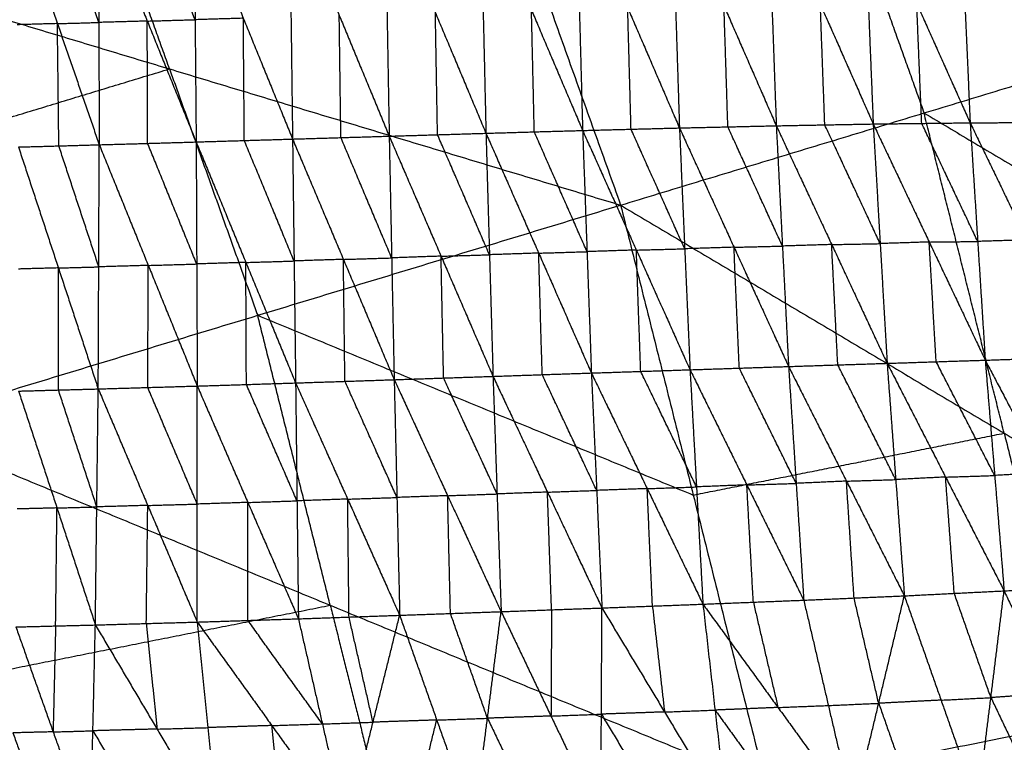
# Model space of a CAD drawing. Header units: millimetres. Extents: x -106 to 110, y -96 to 120.
# Tile 911 of 1020: x 59.65 to 70.55, y 25.57 to 33.57. Entities that reach past the tile are written whole.
import ezdxf

# ---------------------------------------------------------------- set-up
doc = ezdxf.new("R2010")
doc.units = ezdxf.units.MM
doc.header["$MEASUREMENT"] = 0
doc.layers.add('Default', color=7, linetype='Continuous', true_color=0x000000)

msp = doc.modelspace()

# ---------------------------------------------------------------- linework, layer by layer
at = {"layer": 'Default'}
for points in [[(64.078, 37.744, 4.188), (65.192, 34.631, 4.188), (66.306, 31.517, 4.188)], [(64.078, 37.744, 4.188), (68.551, 35.649, 4.432), (73.023, 33.555, 4.676)], [(61.312, 33.024, 4.07), (60.755, 34.58, 4.07), (60.198, 36.137, 4.07)], [(68.551, 35.649, 4.432), (69.108, 34.093, 4.432), (69.665, 32.536, 4.432)], [(64.753, 35.005, -2.34), (64.784, 33.658, -2.481), (64.815, 32.312, -2.621)], [(64.753, 35.005, -2.34), (65.319, 33.674, -2.451), (65.885, 32.343, -2.561)], [(65.812, 35.028, -2.273), (65.849, 33.685, -2.417), (65.885, 32.343, -2.561)], [(65.812, 35.028, -2.273), (66.384, 33.699, -2.381), (66.957, 32.371, -2.489)], [(66.871, 35.047, -2.193), (66.914, 33.709, -2.341), (66.957, 32.371, -2.489)], [(66.871, 35.047, -2.193), (67.45, 33.721, -2.297), (68.029, 32.395, -2.402)], [(67.932, 35.06, -2.099), (67.981, 33.728, -2.25), (68.029, 32.395, -2.402)], [(67.932, 35.06, -2.099), (68.517, 33.738, -2.197), (69.102, 32.415, -2.296)], [(68.993, 35.063, -1.986), (69.048, 33.739, -2.141), (69.102, 32.415, -2.296)], [(68.993, 35.063, -1.986), (69.584, 33.746, -2.077), (70.175, 32.428, -2.168)], [(70.059, 35.054, -1.853), (70.117, 33.741, -2.01), (70.175, 32.428, -2.168)], [(70.059, 35.054, -1.853), (70.654, 33.743, -1.934), (71.25, 32.432, -2.015)], [(60.524, 34.891, -2.536), (60.529, 33.538, -2.667), (60.534, 32.185, -2.798)], [(60.524, 34.891, -2.536), (61.065, 33.553, -2.647), (61.607, 32.216, -2.757)], [(61.595, 33.568, -2.625), (61.324, 34.237, -2.57), (61.054, 34.906, -2.515)], [(61.583, 34.921, -2.493), (61.595, 33.568, -2.625), (61.607, 32.216, -2.757)], [(61.583, 34.921, -2.493), (62.129, 33.584, -2.605), (62.674, 32.248, -2.717)], [(62.639, 34.95, -2.448), (62.657, 33.599, -2.582), (62.674, 32.248, -2.717)], [(62.639, 34.95, -2.448), (63.191, 33.615, -2.56), (63.744, 32.28, -2.672)], [(63.696, 34.978, -2.398), (63.72, 33.629, -2.535), (63.744, 32.28, -2.672)], [(63.696, 34.978, -2.398), (64.255, 33.645, -2.509), (64.815, 32.312, -2.621)], [(59.608, 34.865, -2.573), (60.071, 33.525, -2.685), (60.534, 32.185, -2.798)], [(60.529, 33.538, -2.667), (60.298, 34.208, -2.611), (60.066, 34.878, -2.555)], [(56.318, 34.53, 3.952), (61.312, 33.024, 4.07), (66.306, 31.517, 4.188)], [(66.421, 32.357, -2.525), (66.403, 33.028, -2.453), (66.384, 33.699, -2.381)], [(67.493, 32.383, -2.445), (67.472, 33.052, -2.371), (67.45, 33.721, -2.297)], [(68.566, 32.405, -2.349), (68.541, 33.071, -2.273), (68.517, 33.738, -2.197)], [(69.639, 32.421, -2.232), (69.611, 33.083, -2.155), (69.584, 33.746, -2.077)], [(62.129, 33.584, -2.605), (61.862, 33.576, -2.615), (61.595, 33.568, -2.625)], [(62.14, 32.232, -2.737), (62.135, 32.908, -2.671), (62.129, 33.584, -2.605)], [(63.209, 32.264, -2.695), (63.2, 32.94, -2.627), (63.191, 33.615, -2.56)], [(64.279, 32.296, -2.647), (64.267, 32.971, -2.578), (64.255, 33.645, -2.509)], [(65.35, 32.328, -2.591), (65.335, 33.001, -2.521), (65.319, 33.674, -2.451)], [(60.071, 33.525, -2.685), (59.848, 33.519, -2.694), (59.624, 33.512, -2.703)], [(60.071, 33.525, -2.685), (60.3, 33.531, -2.676), (60.529, 33.538, -2.667)], [(60.087, 32.172, -2.815), (60.079, 32.849, -2.75), (60.071, 33.525, -2.685)], [(61.065, 33.553, -2.647), (60.797, 33.545, -2.657), (60.529, 33.538, -2.667)], [(61.065, 33.553, -2.647), (61.33, 33.561, -2.636), (61.595, 33.568, -2.625)], [(61.07, 32.2, -2.777), (61.068, 32.877, -2.712), (61.065, 33.553, -2.647)], [(66.306, 31.517, 4.188), (69.665, 32.536, 4.432), (73.023, 33.555, 4.676)], [(57.294, 31.804, 3.952), (59.303, 32.414, 4.011), (61.312, 33.024, 4.07)], [(61.312, 33.024, 4.07), (61.8, 31.661, 4.07), (62.288, 30.298, 4.07)], [(69.665, 32.536, 4.432), (71.787, 31.275, 4.554), (73.91, 30.013, 4.676)], [(70.552, 28.994, 4.432), (70.108, 30.765, 4.432), (69.665, 32.536, 4.432)], [(66.957, 32.371, -2.489), (67.493, 32.383, -2.445), (68.029, 32.395, -2.402)], [(68.097, 31.064, -2.271), (67.795, 31.723, -2.358), (67.493, 32.383, -2.445)], [(68.029, 32.395, -2.402), (68.566, 32.405, -2.349), (69.102, 32.415, -2.296)], [(68.029, 32.395, -2.402), (68.097, 31.064, -2.271), (68.165, 29.732, -2.14)], [(68.029, 32.395, -2.402), (68.642, 31.081, -2.219), (69.256, 29.767, -2.037)], [(69.179, 31.091, -2.166), (68.872, 31.748, -2.258), (68.566, 32.405, -2.349)], [(69.102, 32.415, -2.296), (69.639, 32.421, -2.232), (70.175, 32.428, -2.168)], [(69.102, 32.415, -2.296), (69.179, 31.091, -2.166), (69.256, 29.767, -2.037)], [(69.102, 32.415, -2.296), (69.722, 31.109, -2.104), (70.342, 29.802, -1.912)], [(70.259, 31.115, -2.04), (69.949, 31.768, -2.136), (69.639, 32.421, -2.232)], [(70.175, 32.428, -2.168), (70.712, 32.43, -2.092), (71.25, 32.432, -2.015)], [(70.175, 32.428, -2.168), (70.259, 31.115, -2.04), (70.342, 29.802, -1.912)], [(70.175, 32.428, -2.168), (70.802, 31.132, -1.966), (71.428, 29.837, -1.764)], [(62.674, 32.248, -2.717), (63.209, 32.264, -2.695), (63.744, 32.28, -2.672)], [(63.771, 30.933, -2.538), (63.49, 31.599, -2.616), (63.209, 32.264, -2.695)], [(63.744, 32.28, -2.672), (64.279, 32.296, -2.647), (64.815, 32.312, -2.621)], [(63.744, 32.28, -2.672), (63.771, 30.933, -2.538), (63.799, 29.586, -2.404)], [(63.744, 32.28, -2.672), (64.318, 30.952, -2.513), (64.893, 29.623, -2.355)], [(64.854, 30.968, -2.488), (64.567, 31.632, -2.567), (64.279, 32.296, -2.647)], [(64.815, 32.312, -2.621), (65.35, 32.328, -2.591), (65.885, 32.343, -2.561)], [(64.815, 32.312, -2.621), (64.854, 30.968, -2.488), (64.893, 29.623, -2.355)], [(64.815, 32.312, -2.621), (65.399, 30.986, -2.459), (65.982, 29.66, -2.296)], [(65.934, 31.002, -2.428), (65.642, 31.665, -2.51), (65.35, 32.328, -2.591)], [(65.885, 32.343, -2.561), (66.421, 32.357, -2.525), (66.957, 32.371, -2.489)], [(65.885, 32.343, -2.561), (65.934, 31.002, -2.428), (65.982, 29.66, -2.296)], [(65.885, 32.343, -2.561), (66.48, 31.02, -2.393), (67.074, 29.696, -2.225)], [(67.015, 31.034, -2.357), (66.718, 31.695, -2.441), (66.421, 32.357, -2.525)], [(66.957, 32.371, -2.489), (67.015, 31.034, -2.357), (67.074, 29.696, -2.225)], [(66.957, 32.371, -2.489), (67.561, 31.051, -2.314), (68.165, 29.732, -2.14)], [(59.64, 32.16, -2.832), (60.087, 32.172, -2.815), (60.534, 32.185, -2.798)], [(59.64, 32.16, -2.832), (60.082, 30.822, -2.678), (60.523, 29.484, -2.523)], [(60.529, 30.834, -2.66), (60.308, 31.503, -2.738), (60.087, 32.172, -2.815)], [(60.523, 29.484, -2.523), (60.529, 30.834, -2.66), (60.534, 32.185, -2.798)], [(60.534, 32.185, -2.798), (61.07, 32.2, -2.777), (61.607, 32.216, -2.757)], [(60.534, 32.185, -2.798), (61.077, 30.85, -2.642), (61.619, 29.516, -2.486)], [(61.613, 30.866, -2.622), (61.342, 31.533, -2.7), (61.07, 32.2, -2.777)], [(61.607, 32.216, -2.757), (62.14, 32.232, -2.737), (62.674, 32.248, -2.717)], [(61.607, 32.216, -2.757), (61.613, 30.866, -2.622), (61.619, 29.516, -2.486)], [(61.607, 32.216, -2.757), (62.157, 30.883, -2.602), (62.708, 29.55, -2.447)], [(62.691, 30.899, -2.582), (62.416, 31.565, -2.66), (62.14, 32.232, -2.737)], [(62.674, 32.248, -2.717), (62.691, 30.899, -2.582), (62.708, 29.55, -2.447)], [(62.674, 32.248, -2.717), (63.237, 30.917, -2.561), (63.799, 29.586, -2.404)], [(58.269, 29.079, 3.952), (62.288, 30.298, 4.07), (66.306, 31.517, 4.188)], [(66.306, 31.517, 4.188), (67.11, 28.31, 4.188), (67.913, 25.102, 4.188)], [(66.306, 31.517, 4.188), (70.552, 28.994, 4.432), (74.797, 26.472, 4.676)], [(68.642, 31.081, -2.219), (68.37, 31.072, -2.245), (68.097, 31.064, -2.271)], [(68.642, 31.081, -2.219), (68.911, 31.086, -2.193), (69.179, 31.091, -2.166)], [(68.71, 29.75, -2.088), (68.676, 30.415, -2.154), (68.642, 31.081, -2.219)], [(69.722, 31.109, -2.104), (69.45, 31.1, -2.135), (69.179, 31.091, -2.166)], [(69.722, 31.109, -2.104), (69.99, 31.112, -2.072), (70.259, 31.115, -2.04)], [(69.799, 29.785, -1.974), (69.76, 30.447, -2.039), (69.722, 31.109, -2.104)], [(70.802, 31.132, -1.966), (70.53, 31.124, -2.003), (70.259, 31.115, -2.04)], [(64.318, 30.952, -2.513), (64.586, 30.96, -2.501), (64.854, 30.968, -2.488)], [(65.399, 30.986, -2.459), (65.126, 30.977, -2.473), (64.854, 30.968, -2.488)], [(65.399, 30.986, -2.459), (65.666, 30.994, -2.444), (65.934, 31.002, -2.428)], [(65.438, 29.642, -2.325), (65.418, 30.314, -2.392), (65.399, 30.986, -2.459)], [(66.48, 31.02, -2.393), (66.207, 31.011, -2.411), (65.934, 31.002, -2.428)], [(66.48, 31.02, -2.393), (66.748, 31.027, -2.375), (67.015, 31.034, -2.357)], [(66.528, 29.678, -2.26), (66.504, 30.349, -2.327), (66.48, 31.02, -2.393)], [(67.561, 31.051, -2.314), (67.288, 31.042, -2.336), (67.015, 31.034, -2.357)], [(67.561, 31.051, -2.314), (67.829, 31.058, -2.293), (68.097, 31.064, -2.271)], [(67.62, 29.714, -2.182), (67.59, 30.383, -2.248), (67.561, 31.051, -2.314)], [(61.077, 30.85, -2.642), (60.803, 30.842, -2.651), (60.529, 30.834, -2.66)], [(61.071, 29.5, -2.505), (61.074, 30.175, -2.573), (61.077, 30.85, -2.642)], [(61.077, 30.85, -2.642), (61.345, 30.858, -2.632), (61.613, 30.866, -2.622)], [(62.157, 30.883, -2.602), (61.885, 30.874, -2.612), (61.613, 30.866, -2.622)], [(62.157, 30.883, -2.602), (62.424, 30.891, -2.592), (62.691, 30.899, -2.582)], [(62.163, 29.533, -2.467), (62.16, 30.208, -2.534), (62.157, 30.883, -2.602)], [(63.237, 30.917, -2.561), (62.964, 30.908, -2.571), (62.691, 30.899, -2.582)], [(63.237, 30.917, -2.561), (63.504, 30.925, -2.549), (63.771, 30.933, -2.538)], [(63.254, 29.568, -2.426), (63.245, 30.243, -2.493), (63.237, 30.917, -2.561)], [(64.318, 30.952, -2.513), (64.045, 30.943, -2.526), (63.771, 30.933, -2.538)], [(64.346, 29.605, -2.379), (64.332, 30.278, -2.446), (64.318, 30.952, -2.513)], [(60.082, 30.822, -2.678), (59.861, 30.816, -2.685), (59.64, 30.81, -2.693)], [(60.082, 30.822, -2.678), (60.305, 30.828, -2.669), (60.529, 30.834, -2.66)], [(60.082, 29.472, -2.539), (60.082, 30.147, -2.608), (60.082, 30.822, -2.678)], [(62.288, 30.298, 4.07), (64.699, 29.304, 4.129), (67.11, 28.31, 4.188)], [(63.091, 27.091, 4.07), (62.689, 28.694, 4.07), (62.288, 30.298, 4.07)], [(68.165, 29.732, -2.14), (68.71, 29.75, -2.088), (69.256, 29.767, -2.037)], [(69.256, 29.767, -2.037), (69.799, 29.785, -1.974), (70.342, 29.802, -1.912)], [(69.256, 29.767, -2.037), (69.351, 28.481, -1.553), (69.447, 27.195, -1.069)], [(69.256, 29.767, -2.037), (69.903, 28.509, -1.495), (70.551, 27.25, -0.953)], [(70.447, 28.526, -1.433), (70.123, 29.155, -1.704), (69.799, 29.785, -1.974)], [(70.342, 29.802, -1.912), (70.885, 29.82, -1.838), (71.428, 29.837, -1.764)], [(70.342, 29.802, -1.912), (70.447, 28.526, -1.433), (70.551, 27.25, -0.953)], [(70.342, 29.802, -1.912), (70.997, 28.557, -1.365), (71.653, 27.312, -0.817)], [(64.893, 29.623, -2.355), (65.438, 29.642, -2.325), (65.982, 29.66, -2.296)], [(65.982, 29.66, -2.296), (66.528, 29.678, -2.26), (67.074, 29.696, -2.225)], [(65.982, 29.66, -2.296), (66.041, 28.361, -1.81), (66.099, 27.061, -1.323)], [(65.982, 29.66, -2.296), (66.6, 28.381, -1.774), (67.217, 27.103, -1.252)], [(67.146, 28.4, -1.739), (66.837, 29.039, -2), (66.528, 29.678, -2.26)], [(67.074, 29.696, -2.225), (67.62, 29.714, -2.182), (68.165, 29.732, -2.14)], [(67.074, 29.696, -2.225), (67.146, 28.4, -1.739), (67.217, 27.103, -1.252)], [(67.074, 29.696, -2.225), (67.703, 28.422, -1.697), (68.333, 27.147, -1.169)], [(68.249, 28.439, -1.654), (67.934, 29.077, -1.918), (67.62, 29.714, -2.182)], [(68.165, 29.732, -2.14), (68.249, 28.439, -1.654), (68.333, 27.147, -1.169)], [(68.165, 29.732, -2.14), (68.806, 28.464, -1.605), (69.447, 27.195, -1.069)], [(69.351, 28.481, -1.553), (69.031, 29.115, -1.821), (68.71, 29.75, -2.088)], [(61.619, 29.516, -2.486), (62.163, 29.533, -2.467), (62.708, 29.55, -2.447)], [(62.708, 29.55, -2.447), (63.254, 29.568, -2.426), (63.799, 29.586, -2.404)], [(62.708, 29.55, -2.447), (62.723, 28.246, -1.963), (62.739, 26.941, -1.478)], [(62.708, 29.55, -2.447), (63.284, 28.265, -1.941), (63.86, 26.98, -1.434)], [(63.83, 28.283, -1.919), (63.542, 28.926, -2.173), (63.254, 29.568, -2.426)], [(63.799, 29.586, -2.404), (64.346, 29.605, -2.379), (64.893, 29.623, -2.355)], [(63.799, 29.586, -2.404), (63.83, 28.283, -1.919), (63.86, 26.98, -1.434)], [(63.799, 29.586, -2.404), (64.391, 28.303, -1.894), (64.983, 27.02, -1.383)], [(64.938, 28.322, -1.869), (64.642, 28.963, -2.124), (64.346, 29.605, -2.379)], [(64.893, 29.623, -2.355), (64.938, 28.322, -1.869), (64.983, 27.02, -1.383)], [(64.893, 29.623, -2.355), (65.496, 28.342, -1.839), (66.099, 27.061, -1.323)], [(66.041, 28.361, -1.81), (65.739, 29.001, -2.067), (65.438, 29.642, -2.325)], [(59.641, 29.46, -2.554), (60.082, 29.472, -2.539), (60.523, 29.484, -2.523)], [(59.641, 29.46, -2.554), (60.066, 28.167, -2.053), (60.491, 26.873, -1.551)], [(60.507, 28.179, -2.037), (60.295, 28.825, -2.288), (60.082, 29.472, -2.539)], [(60.491, 26.873, -1.551), (60.507, 28.179, -2.037), (60.523, 29.484, -2.523)], [(60.523, 29.484, -2.523), (61.071, 29.5, -2.505), (61.619, 29.516, -2.486)], [(60.523, 29.484, -2.523), (61.071, 28.195, -2.02), (61.619, 26.905, -1.516)], [(61.619, 28.21, -2.001), (61.345, 28.855, -2.253), (61.071, 29.5, -2.505)], [(61.619, 26.905, -1.516), (61.619, 28.21, -2.001), (61.619, 29.516, -2.486)], [(61.619, 29.516, -2.486), (62.179, 28.228, -1.982), (62.739, 26.941, -1.478)], [(62.723, 28.246, -1.963), (62.443, 28.889, -2.215), (62.163, 29.533, -2.467)], [(58.269, 29.079, 3.952), (58.972, 26.271, 3.952), (59.675, 23.464, 3.952)], [(58.269, 29.079, 3.952), (63.091, 27.091, 4.07), (67.913, 25.102, 4.188)], [(67.11, 28.31, 4.188), (68.831, 28.652, 4.31), (70.552, 28.994, 4.432)], [(70.552, 28.994, 4.432), (70.953, 27.391, 4.432), (71.355, 25.787, 4.432)], [(68.806, 28.464, -1.605), (68.527, 28.451, -1.629), (68.249, 28.439, -1.654)], [(68.806, 28.464, -1.605), (69.079, 28.472, -1.579), (69.351, 28.481, -1.553)], [(68.89, 27.171, -1.119), (68.848, 27.817, -1.362), (68.806, 28.464, -1.605)], [(69.903, 28.509, -1.495), (69.627, 28.495, -1.524), (69.351, 28.481, -1.553)], [(69.903, 28.509, -1.495), (70.175, 28.517, -1.464), (70.447, 28.526, -1.433)], [(69.999, 27.223, -1.011), (69.951, 27.866, -1.253), (69.903, 28.509, -1.495)], [(70.997, 28.557, -1.365), (70.722, 28.542, -1.399), (70.447, 28.526, -1.433)], [(65.496, 28.342, -1.839), (65.217, 28.332, -1.854), (64.938, 28.322, -1.869)], [(65.496, 28.342, -1.839), (65.768, 28.352, -1.824), (66.041, 28.361, -1.81)], [(65.541, 27.041, -1.353), (65.519, 27.692, -1.596), (65.496, 28.342, -1.839)], [(66.6, 28.381, -1.774), (66.32, 28.371, -1.792), (66.041, 28.361, -1.81)], [(66.6, 28.381, -1.774), (66.873, 28.39, -1.756), (67.146, 28.4, -1.739)], [(66.658, 27.082, -1.288), (66.629, 27.732, -1.531), (66.6, 28.381, -1.774)], [(67.703, 28.422, -1.697), (67.424, 28.411, -1.718), (67.146, 28.4, -1.739)], [(67.703, 28.422, -1.697), (67.976, 28.43, -1.675), (68.249, 28.439, -1.654)], [(67.775, 27.125, -1.21), (67.739, 27.773, -1.454), (67.703, 28.422, -1.697)], [(62.179, 28.228, -1.982), (62.451, 28.237, -1.972), (62.723, 28.246, -1.963)], [(63.284, 28.265, -1.941), (63.004, 28.255, -1.952), (62.723, 28.246, -1.963)], [(63.284, 28.265, -1.941), (63.557, 28.274, -1.93), (63.83, 28.283, -1.919)], [(63.299, 26.96, -1.456), (63.292, 27.613, -1.698), (63.284, 28.265, -1.941)], [(64.391, 28.303, -1.894), (64.11, 28.293, -1.907), (63.83, 28.283, -1.919)], [(64.391, 28.303, -1.894), (64.665, 28.313, -1.881), (64.938, 28.322, -1.869)], [(64.422, 27, -1.409), (64.406, 27.652, -1.651), (64.391, 28.303, -1.894)], [(60.066, 28.167, -2.053), (59.846, 28.161, -2.059), (59.626, 28.156, -2.066)], [(60.051, 26.862, -1.564), (60.059, 27.514, -1.809), (60.066, 28.167, -2.053)], [(60.066, 28.167, -2.053), (60.287, 28.173, -2.045), (60.507, 28.179, -2.037)], [(61.071, 28.195, -2.02), (60.789, 28.187, -2.029), (60.507, 28.179, -2.037)], [(61.055, 26.889, -1.534), (61.063, 27.542, -1.777), (61.071, 28.195, -2.02)], [(61.071, 28.195, -2.02), (61.345, 28.203, -2.01), (61.619, 28.21, -2.001)], [(62.179, 28.228, -1.982), (61.899, 28.219, -1.992), (61.619, 28.21, -2.001)], [(62.179, 26.923, -1.497), (62.179, 27.576, -1.74), (62.179, 28.228, -1.982)], [(69.447, 27.195, -1.069), (69.999, 27.223, -1.011), (70.551, 27.25, -0.953)], [(70.259, 24.888, 0.785), (70.405, 26.069, -0.084), (70.551, 27.25, -0.953)], [(70.551, 27.25, -0.953), (71.102, 27.281, -0.885), (71.653, 27.312, -0.817)], [(70.551, 27.25, -0.953), (71.09, 26.115, -0.02), (71.628, 24.979, 0.912)], [(67.217, 27.103, -1.252), (67.775, 27.125, -1.21), (68.333, 27.147, -1.169)], [(68.333, 27.147, -1.169), (68.89, 27.171, -1.119), (69.447, 27.195, -1.069)], [(68.333, 27.147, -1.169), (68.605, 25.982, -0.247), (68.878, 24.817, 0.674)], [(68.878, 24.817, 0.674), (69.163, 26.006, -0.198), (69.447, 27.195, -1.069)], [(69.163, 26.006, -0.198), (69.026, 26.589, -0.658), (68.89, 27.171, -1.119)], [(69.447, 27.195, -1.069), (69.853, 26.041, -0.142), (70.259, 24.888, 0.785)], [(70.405, 26.069, -0.084), (70.202, 26.646, -0.548), (69.999, 27.223, -1.011)], [(58.972, 26.271, 3.952), (61.031, 26.681, 4.011), (63.091, 27.091, 4.07)], [(63.091, 27.091, 4.07), (63.443, 25.687, 4.07), (63.794, 24.283, 4.07)], [(64.983, 27.02, -1.383), (65.541, 27.041, -1.353), (66.099, 27.061, -1.323)], [(65.541, 27.041, -1.353), (65.538, 26.453, -0.898), (65.535, 25.865, -0.444)], [(66.087, 24.71, 0.496), (66.093, 25.886, -0.414), (66.099, 27.061, -1.323)], [(66.099, 27.061, -1.323), (66.658, 27.082, -1.288), (67.217, 27.103, -1.252)], [(66.099, 27.061, -1.323), (66.792, 25.91, -0.373), (67.485, 24.76, 0.578)], [(66.658, 27.082, -1.288), (66.725, 26.496, -0.83), (66.792, 25.91, -0.373)], [(67.217, 27.103, -1.252), (67.351, 25.931, -0.337), (67.485, 24.76, 0.578)], [(67.217, 27.103, -1.252), (68.048, 25.96, -0.289), (68.878, 24.817, 0.674)], [(67.775, 27.125, -1.21), (67.911, 26.542, -0.75), (68.048, 25.96, -0.289)], [(61.619, 26.905, -1.516), (62.179, 26.923, -1.497), (62.739, 26.941, -1.478)], [(63.004, 25.778, -0.555), (62.592, 26.35, -1.026), (62.179, 26.923, -1.497)], [(62.739, 26.941, -1.478), (63.299, 26.96, -1.456), (63.86, 26.98, -1.434)], [(62.739, 26.941, -1.478), (63.004, 25.778, -0.555), (63.27, 24.614, 0.367)], [(63.27, 24.614, 0.367), (63.565, 25.797, -0.534), (63.86, 26.98, -1.434)], [(63.565, 25.797, -0.534), (63.432, 26.379, -0.995), (63.299, 26.96, -1.456)], [(63.86, 26.98, -1.434), (64.422, 27, -1.409), (64.983, 27.02, -1.383)], [(63.86, 26.98, -1.434), (64.27, 25.821, -0.504), (64.681, 24.662, 0.426)], [(64.832, 25.841, -0.479), (64.627, 26.421, -0.944), (64.422, 27, -1.409)], [(64.681, 24.662, 0.426), (64.832, 25.841, -0.479), (64.983, 27.02, -1.383)], [(64.983, 27.02, -1.383), (65.535, 25.865, -0.444), (66.087, 24.71, 0.496)], [(59.611, 26.851, -1.577), (60.051, 26.862, -1.564), (60.491, 26.873, -1.551)], [(59.611, 26.851, -1.577), (60.023, 25.69, -0.651), (60.436, 24.53, 0.276)], [(60.051, 26.862, -1.564), (60.037, 26.276, -1.108), (60.023, 25.69, -0.651)], [(60.436, 24.53, 0.276), (60.464, 25.702, -0.638), (60.491, 26.873, -1.551)], [(60.491, 26.873, -1.551), (61.055, 26.889, -1.534), (61.619, 26.905, -1.516)], [(60.491, 26.873, -1.551), (61.174, 25.721, -0.617), (61.856, 24.57, 0.318)], [(61.055, 26.889, -1.534), (61.114, 26.305, -1.075), (61.174, 25.721, -0.617)], [(61.619, 26.905, -1.516), (61.737, 25.737, -0.599), (61.856, 24.57, 0.318)], [(61.619, 26.905, -1.516), (62.445, 25.76, -0.575), (63.27, 24.614, 0.367)], [(50.293, 26.66, 3.861), (54.984, 25.062, 3.907), (59.675, 23.464, 3.952)], [(67.913, 25.102, 4.188), (71.355, 25.787, 4.432), (74.797, 26.472, 4.676)], [(69.853, 26.041, -0.142), (70.129, 26.055, -0.113), (70.405, 26.069, -0.084)], [(71.09, 26.115, -0.02), (70.747, 26.092, -0.052), (70.405, 26.069, -0.084)], [(70.405, 26.069, -0.084), (70.675, 25.501, 0.382), (70.944, 24.933, 0.849)], [(68.048, 25.96, -0.289), (67.699, 25.945, -0.313), (67.351, 25.931, -0.337)], [(68.048, 25.96, -0.289), (68.327, 25.971, -0.268), (68.605, 25.982, -0.247)], [(68.605, 25.982, -0.247), (68.884, 25.994, -0.222), (69.163, 26.006, -0.198)], [(69.853, 26.041, -0.142), (69.508, 26.024, -0.17), (69.163, 26.006, -0.198)], [(69.163, 26.006, -0.198), (69.366, 25.429, 0.266), (69.569, 24.852, 0.729)], [(64.27, 25.821, -0.504), (64.551, 25.831, -0.491), (64.832, 25.841, -0.479)], [(65.535, 25.865, -0.444), (65.184, 25.853, -0.461), (64.832, 25.841, -0.479)], [(64.832, 25.841, -0.479), (65.108, 25.264, -0.009), (65.384, 24.686, 0.461)], [(65.535, 25.865, -0.444), (65.814, 25.876, -0.429), (66.093, 25.886, -0.414)], [(66.792, 25.91, -0.373), (66.442, 25.898, -0.393), (66.093, 25.886, -0.414)], [(66.093, 25.886, -0.414), (66.439, 25.31, 0.062), (66.786, 24.735, 0.537)], [(66.792, 25.91, -0.373), (67.072, 25.921, -0.355), (67.351, 25.931, -0.337)], [(67.351, 25.931, -0.337), (67.766, 25.36, 0.144), (68.182, 24.788, 0.626)], [(61.174, 25.721, -0.617), (61.455, 25.729, -0.608), (61.737, 25.737, -0.599)], [(62.445, 25.76, -0.575), (62.091, 25.749, -0.587), (61.737, 25.737, -0.599)], [(62.445, 25.76, -0.575), (62.724, 25.769, -0.565), (63.004, 25.778, -0.555)], [(62.563, 24.592, 0.342), (62.504, 25.176, -0.116), (62.445, 25.76, -0.575)], [(63.004, 25.778, -0.555), (63.285, 25.787, -0.544), (63.565, 25.797, -0.534)], [(64.27, 25.821, -0.504), (63.918, 25.809, -0.519), (63.565, 25.797, -0.534)], [(63.976, 24.638, 0.397), (64.123, 25.23, -0.054), (64.27, 25.821, -0.504)], [(60.023, 25.69, -0.651), (59.801, 25.685, -0.656), (59.579, 25.679, -0.662)], [(59.579, 25.679, -0.662), (59.786, 25.099, -0.198), (59.992, 24.518, 0.265)], [(60.023, 25.69, -0.651), (60.244, 25.696, -0.644), (60.464, 25.702, -0.638)], [(61.174, 25.721, -0.617), (60.819, 25.712, -0.627), (60.464, 25.702, -0.638)], [(60.464, 25.702, -0.638), (60.805, 25.126, -0.17), (61.146, 24.55, 0.297)]]:
    msp.add_open_spline(points, degree=2, dxfattribs=at)

doc.saveas('drawing.dxf')
